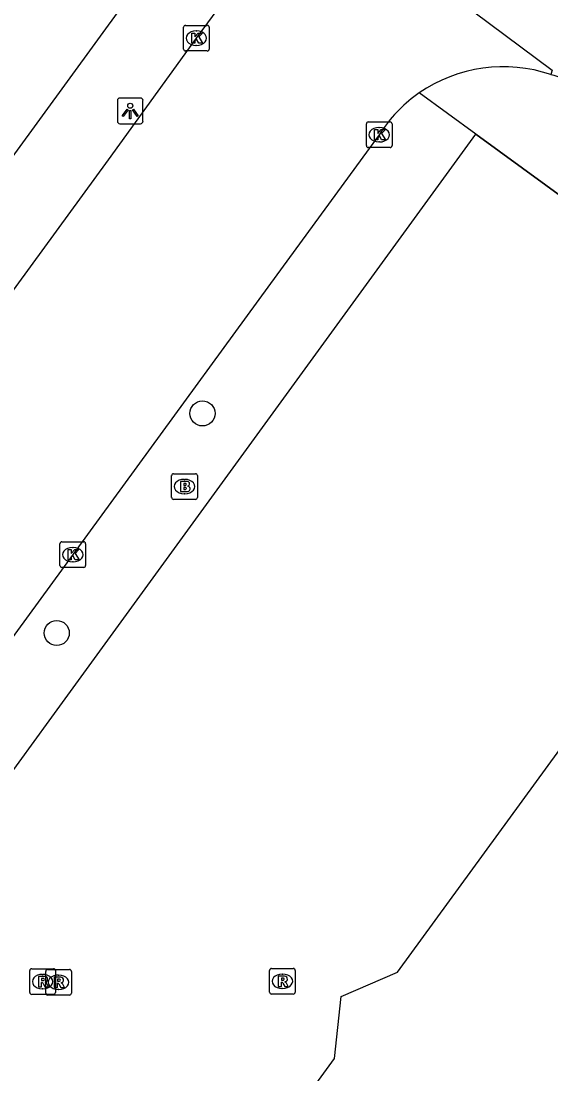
# Model space of a CAD drawing. Extents: x 159040 to 160094, y 381214 to 382518.
# Drawn here: x 159845.22 to 159865.88, y 382279.01 to 382320.06 of the extents above; entities that cross this region are included whole.
import ezdxf

# ---------------------------------------------------------------- set-up
doc = ezdxf.new("R2010")
doc.units = 0
for name, color, linetype in [('IMGEO_Boom', 7, 'Continuous'), ('IMGEO_Brandkraan', 7, 'Continuous'), ('IMGEO_Hek', 7, 'Continuous'), ('IMGEO_Kolk', 7, 'Continuous'), ('IMGEO_Lichtpunt', 7, 'Continuous'), ('IMGEO_Pand', 7, 'Continuous'), ('IMGEO_Rijbaan_lokaal_gesloten', 7, 'Continuous'), ('IMGEO_Rioolput', 7, 'Continuous'), ('IMGEO_Voetpad_open', 7, 'Continuous')]:
    doc.layers.add(name, color=color, linetype=linetype)

msp = doc.modelspace()

# ---------------------------------------------------------------- linework, layer by layer
at = {"layer": 'IMGEO_Boom'}
for centre in [(159852.296, 382304.766), (159846.614, 382296.205)]:
    msp.add_circle(centre, 0.489, dxfattribs=at)
at = {"layer": 'IMGEO_Brandkraan'}
for p, q in [((159851.095, 382301.49), (159851.095, 382302.342)), ((159851.17, 382302.416), (159852.022, 382302.416)), ((159851.583, 382302.196), (159851.608, 382302.196)), ((159852.096, 382302.342), (159852.096, 382301.49)), ((159852.022, 382301.416), (159851.17, 382301.416)), ((159851.606, 382301.636), (159851.581, 382301.636))]:
    msp.add_line(p, q, dxfattribs=at)
for points in [[(159851.095, 382301.49), (159851.095, 382302.342)], [(159851.17, 382302.416), (159852.022, 382302.416)], [(159852.096, 382302.342), (159852.096, 382301.49)], [(159851.443, 382302.116), (159851.443, 382301.716), (159851.656, 382301.716)], [(159851.674, 382302.116), (159851.443, 382302.116)], [(159851.622, 382302.035), (159851.568, 382302.035), (159851.568, 382301.959)], [(159851.568, 382301.959), (159851.621, 382301.959)], [(159851.63, 382301.883), (159851.568, 382301.883), (159851.568, 382301.802)], [(159851.568, 382301.802), (159851.63, 382301.802)], [(159852.022, 382301.416), (159851.17, 382301.416)]]:
    msp.add_lwpolyline(points, dxfattribs=at)
for centre, radius, start, end in [((159851.172, 382302.34), 0.0765, 91.552, 178.448), ((159851.172, 382302.34), 0.0765, 91.552, 178.448), ((159852.02, 382302.34), 0.0765, 1.552, 88.448), ((159852.02, 382302.34), 0.0765, 1.552, 88.448), ((159851.623, 382301.997), 0.0379, 267.8285, 90.9355), ((159851.631, 382301.842), 0.0404, 269.8759, 90.5077), ((159851.678, 382301.971), 0.145, 59.4692, 91.5367), ((159851.703, 382302.018), 0.0922, 285.5137, 58.1501), ((159851.708, 382301.826), 0.105, 301.3115, 78.989), ((159851.172, 382301.492), 0.0765, 181.552, 268.448), ((159851.172, 382301.492), 0.0765, 181.552, 268.448), ((159851.662, 382301.967), 0.251, 268.6676, 293.5347), ((159852.02, 382301.492), 0.0765, 271.552, 358.448), ((159852.02, 382301.492), 0.0765, 271.552, 358.448)]:
    msp.add_arc(centre, radius, start, end, dxfattribs=at)
for centre, major_axis, ratio, start_param, end_param in [((159851.582, 382301.916), (-0.387, 0.002), 0.722429, 4.712389, 7.853982), ((159851.607, 382301.916), (-0.39, 0.002), 0.717154, 1.570796, 4.712389)]:
    msp.add_ellipse(centre, major_axis=major_axis, ratio=ratio, start_param=start_param, end_param=end_param, dxfattribs=at)
at = {"layer": 'IMGEO_Hek'}
for points in [[(159846.318, 382292.787), (159862.948, 382315.648)], [(159862.948, 382315.648), (159929.854, 382266.916)], [(159843.971, 382289.56), (159846.318, 382292.787)]]:
    msp.add_lwpolyline(points, dxfattribs=at)
at = {"layer": 'IMGEO_Kolk'}
for p, q in [((159851.557, 382318.971), (159851.557, 382319.823)), ((159851.632, 382319.897), (159852.484, 382319.897)), ((159852.558, 382319.823), (159852.558, 382318.971)), ((159852.045, 382319.677), (159852.07, 382319.677)), ((159852.068, 382319.117), (159852.043, 382319.117)), ((159852.484, 382318.897), (159851.632, 382318.897)), ((159858.763, 382316.132), (159859.615, 382316.132)), ((159858.688, 382315.206), (159858.688, 382316.058)), ((159859.176, 382315.912), (159859.201, 382315.912)), ((159859.689, 382316.058), (159859.689, 382315.206)), ((159859.199, 382315.352), (159859.174, 382315.352)), ((159859.615, 382315.132), (159858.763, 382315.132)), ((159846.814, 382299.76), (159847.666, 382299.76)), ((159846.739, 382298.834), (159846.739, 382299.686)), ((159847.227, 382299.54), (159847.252, 382299.54)), ((159847.74, 382299.686), (159847.74, 382298.834)), ((159847.25, 382298.98), (159847.225, 382298.98)), ((159847.666, 382298.76), (159846.814, 382298.76))]:
    msp.add_line(p, q, dxfattribs=at)
for points in [[(159851.557, 382318.971), (159851.557, 382319.823)], [(159851.632, 382319.897), (159852.484, 382319.897)], [(159852.558, 382319.823), (159852.558, 382318.971)], [(159851.878, 382319.597), (159852.001, 382319.597), (159852.001, 382319.446), (159852.131, 382319.597), (159852.295, 382319.597), (159852.149, 382319.446), (159852.302, 382319.197), (159852.15, 382319.197), (159852.065, 382319.361), (159852.001, 382319.294), (159852.001, 382319.197), (159851.878, 382319.197), (159851.878, 382319.597)], [(159852.484, 382318.897), (159851.632, 382318.897)], [(159858.763, 382316.132), (159859.615, 382316.132)], [(159858.688, 382315.206), (159858.688, 382316.058)], [(159859.009, 382315.832), (159859.132, 382315.832), (159859.132, 382315.681), (159859.262, 382315.832), (159859.426, 382315.832), (159859.28, 382315.681), (159859.433, 382315.432), (159859.281, 382315.432), (159859.196, 382315.596), (159859.132, 382315.529), (159859.132, 382315.432), (159859.009, 382315.432), (159859.009, 382315.832)], [(159859.689, 382316.058), (159859.689, 382315.206)], [(159859.615, 382315.132), (159858.763, 382315.132)], [(159846.814, 382299.76), (159847.666, 382299.76)], [(159846.739, 382298.834), (159846.739, 382299.686)], [(159847.06, 382299.46), (159847.183, 382299.46), (159847.183, 382299.309), (159847.313, 382299.46), (159847.477, 382299.46), (159847.331, 382299.309), (159847.484, 382299.06), (159847.332, 382299.06), (159847.247, 382299.224), (159847.183, 382299.157), (159847.183, 382299.06), (159847.06, 382299.06), (159847.06, 382299.46)], [(159847.74, 382299.686), (159847.74, 382298.834)], [(159847.666, 382298.76), (159846.814, 382298.76)]]:
    msp.add_lwpolyline(points, dxfattribs=at)
for centre, start, end in [((159851.634, 382319.821), 91.552, 178.448), ((159851.634, 382319.821), 91.552, 178.448), ((159852.482, 382319.821), 1.552, 88.448), ((159852.482, 382319.821), 1.552, 88.448), ((159851.634, 382318.973), 181.552, 268.448), ((159851.634, 382318.973), 181.552, 268.448), ((159852.482, 382318.973), 271.552, 358.448), ((159852.482, 382318.973), 271.552, 358.448), ((159858.765, 382316.056), 91.552, 178.448), ((159858.765, 382316.056), 91.552, 178.448), ((159859.613, 382316.056), 1.552, 88.448), ((159859.613, 382316.056), 1.552, 88.448), ((159858.765, 382315.208), 181.552, 268.448), ((159858.765, 382315.208), 181.552, 268.448), ((159859.613, 382315.208), 271.552, 358.448), ((159859.613, 382315.208), 271.552, 358.448), ((159846.816, 382299.684), 91.552, 178.448), ((159846.816, 382299.684), 91.552, 178.448), ((159847.664, 382299.684), 1.552, 88.448), ((159847.664, 382299.684), 1.552, 88.448), ((159846.816, 382298.836), 181.552, 268.448), ((159846.816, 382298.836), 181.552, 268.448), ((159847.664, 382298.836), 271.552, 358.448), ((159847.664, 382298.836), 271.552, 358.448)]:
    msp.add_arc(centre, 0.0765, start, end, dxfattribs=at)
for centre, major_axis, ratio, start_param, end_param in [((159852.044, 382319.397), (-0.387, 0.002), 0.722429, 4.712389, 7.853982), ((159852.069, 382319.397), (-0.39, 0.002), 0.717154, 1.570796, 4.712389), ((159859.175, 382315.632), (-0.387, 0.002), 0.722429, 4.712389, 7.853982), ((159859.2, 382315.632), (-0.39, 0.002), 0.717154, 1.570796, 4.712389), ((159847.226, 382299.26), (-0.387, 0.002), 0.722429, 4.712389, 7.853982), ((159847.251, 382299.26), (-0.39, 0.002), 0.717154, 1.570796, 4.712389)]:
    msp.add_ellipse(centre, major_axis=major_axis, ratio=ratio, start_param=start_param, end_param=end_param, dxfattribs=at)
at = {"layer": 'IMGEO_Lichtpunt'}
for p, q in [((159848.981, 382316.964), (159848.981, 382316.157)), ((159848.981, 382316.964), (159848.981, 382316.157)), ((159849.883, 382317.059), (159849.075, 382317.059)), ((159849.883, 382317.059), (159849.075, 382317.059)), ((159849.977, 382316.157), (159849.977, 382316.964)), ((159849.977, 382316.157), (159849.977, 382316.964)), ((159849.075, 382316.063), (159849.883, 382316.063)), ((159849.075, 382316.063), (159849.883, 382316.063))]:
    msp.add_line(p, q, dxfattribs=at)
for points in [[(159849.355, 382316.628), (159849.394, 382316.6), (159849.206, 382316.338), (159849.168, 382316.365), (159849.355, 382316.628)], [(159849.457, 382316.58), (159849.504, 382316.58), (159849.504, 382316.258), (159849.457, 382316.258), (159849.457, 382316.58)], [(159849.567, 382316.6), (159849.605, 382316.627), (159849.792, 382316.365), (159849.753, 382316.337), (159849.567, 382316.6)]]:
    msp.add_lwpolyline(points, dxfattribs=at)
msp.add_circle((159849.48, 382316.762), 0.0994, dxfattribs=at)
for centre, start, end in [((159849.075, 382316.964), 90, 180), ((159849.075, 382316.964), 90, 180), ((159849.883, 382316.964), 0, 90), ((159849.883, 382316.964), 0, 90), ((159849.075, 382316.157), 180, 270), ((159849.075, 382316.157), 180, 270), ((159849.883, 382316.157), 270, 0), ((159849.883, 382316.157), 270, 360)]:
    msp.add_arc(centre, 0.0946, start, end, dxfattribs=at)
at = {"layer": 'IMGEO_Pand'}
msp.add_lwpolyline([(159847.489, 382231.418), (159824.251, 382248.347), (159834.092, 382261.89), (159831.074, 382264.097), (159839.967, 382276.314), (159849.826, 382269.137), (159857.448, 382279.611), (159857.704, 382282.03), (159859.901, 382282.988), (159869.625, 382296.32), (159894.849, 382277.968), (159899.284, 382274.741), (159901.665, 382274.497), (159902.64, 382272.295), (159906.987, 382269.124), (159928.753, 382253.251), (159931.134, 382253.007), (159932.105, 382250.815), (159951.642, 382236.581)], dxfattribs=at)
at = {"layer": 'IMGEO_Rijbaan_lokaal_gesloten'}
for points in [[(159857.331, 382324.565), (159865.928, 382318.154), (159865.883, 382317.974)], [(159823.176, 382279.742), (159848.63, 382314.655), (159852.06, 382319.396), (159853.124, 382320.843), (159853.785, 382321.763)], [(159859.302, 382315.815), (159859.188, 382315.634), (159854.945, 382309.828), (159844.526, 382295.541), (159841.112, 382290.859), (159823.652, 382266.831), (159820.705, 382262.776), (159813.432, 382252.767)]]:
    msp.add_lwpolyline(points, dxfattribs=at)
for centre, radius, start, end in [((159864.019, 382312.543), 5.742, 71.0608, 124.7274), ((159864.436, 382312.709), 5.46, 53.1958, 74.633), ((159864.033, 382312.533), 5.758, 124.7881, 145.2515)]:
    msp.add_arc(centre, radius, start, end, dxfattribs=at)
at = {"layer": 'IMGEO_Rioolput'}
for p, q in [((159845.563, 382282.19), (159845.563, 382283.042)), ((159845.638, 382283.116), (159846.49, 382283.116)), ((159846.051, 382282.896), (159846.076, 382282.896)), ((159846.183, 382282.162), (159846.183, 382283.014)), ((159846.258, 382283.088), (159847.11, 382283.088)), ((159846.564, 382283.042), (159846.564, 382282.19)), ((159847.184, 382283.014), (159847.184, 382282.162)), ((159854.911, 382282.2), (159854.911, 382283.052)), ((159854.986, 382283.126), (159855.838, 382283.126)), ((159855.399, 382282.906), (159855.424, 382282.906)), ((159855.912, 382283.052), (159855.912, 382282.2)), ((159846.671, 382282.868), (159846.696, 382282.868)), ((159846.49, 382282.116), (159845.638, 382282.116)), ((159846.074, 382282.336), (159846.049, 382282.336)), ((159847.11, 382282.088), (159846.258, 382282.088)), ((159846.694, 382282.308), (159846.669, 382282.308)), ((159855.838, 382282.126), (159854.986, 382282.126)), ((159855.422, 382282.346), (159855.397, 382282.346))]:
    msp.add_line(p, q, dxfattribs=at)
for points in [[(159845.563, 382282.19), (159845.563, 382283.042)], [(159845.638, 382283.116), (159846.49, 382283.116)], [(159846.183, 382282.162), (159846.183, 382283.014)], [(159846.258, 382283.088), (159847.11, 382283.088)], [(159846.564, 382283.042), (159846.564, 382282.19)], [(159847.184, 382283.014), (159847.184, 382282.162)], [(159854.911, 382282.2), (159854.911, 382283.052)], [(159854.986, 382283.126), (159855.838, 382283.126)], [(159855.912, 382283.052), (159855.912, 382282.2)], [(159846.152, 382282.814), (159845.9, 382282.816), (159845.9, 382282.416)], [(159845.9, 382282.416), (159846.024, 382282.416), (159846.024, 382282.578), (159846.035, 382282.578)], [(159846.078, 382282.735), (159846.024, 382282.735), (159846.024, 382282.654)], [(159846.024, 382282.654), (159846.076, 382282.654)], [(159846.082, 382282.549), (159846.153, 382282.416), (159846.293, 382282.416), (159846.228, 382282.542)], [(159846.772, 382282.786), (159846.52, 382282.788), (159846.52, 382282.388)], [(159846.52, 382282.388), (159846.644, 382282.388), (159846.644, 382282.55), (159846.655, 382282.55)], [(159846.698, 382282.707), (159846.644, 382282.707), (159846.644, 382282.626)], [(159846.644, 382282.626), (159846.696, 382282.626)], [(159846.702, 382282.521), (159846.773, 382282.388), (159846.913, 382282.388), (159846.848, 382282.514)], [(159855.5, 382282.824), (159855.248, 382282.826), (159855.248, 382282.426)], [(159855.248, 382282.426), (159855.372, 382282.426), (159855.372, 382282.588), (159855.383, 382282.588)], [(159855.426, 382282.745), (159855.372, 382282.745), (159855.372, 382282.664)], [(159855.372, 382282.664), (159855.424, 382282.664)], [(159855.43, 382282.559), (159855.501, 382282.426), (159855.641, 382282.426), (159855.576, 382282.552)], [(159846.49, 382282.116), (159845.638, 382282.116)], [(159847.11, 382282.088), (159846.258, 382282.088)], [(159855.838, 382282.126), (159854.986, 382282.126)]]:
    msp.add_lwpolyline(points, dxfattribs=at)
for centre, radius, start, end in [((159845.64, 382283.04), 0.0765, 91.552, 178.448), ((159845.64, 382283.04), 0.0765, 91.552, 178.448), ((159846.26, 382283.012), 0.0765, 91.552, 178.448), ((159846.26, 382283.012), 0.0765, 91.552, 178.448), ((159846.488, 382283.04), 0.0765, 1.552, 88.448), ((159846.488, 382283.04), 0.0765, 1.552, 88.448), ((159847.108, 382283.012), 0.0765, 1.552, 88.448), ((159847.108, 382283.012), 0.0765, 1.552, 88.448), ((159854.988, 382283.05), 0.0765, 91.552, 178.448), ((159854.988, 382283.05), 0.0765, 91.552, 178.448), ((159855.836, 382283.05), 0.0765, 1.552, 88.448), ((159855.836, 382283.05), 0.0765, 1.552, 88.448), ((159846.034, 382282.525), 0.0533, 26.0293, 88.6989), ((159846.06, 382282.843), 0.19, 274.7715, 282.9687), ((159846.084, 382282.639), 0.0964, 77.0061, 93.1865), ((159846.098, 382282.696), 0.0378, 276.6634, 79.6772), ((159846.151, 382282.704), 0.109, 350.3612, 89.416), ((159846.149, 382282.704), 0.112, 277.5842, 350.9817), ((159846.133, 382282.489), 0.108, 29.5134, 73.7905), ((159846.654, 382282.497), 0.0533, 26.0293, 88.6989), ((159846.68, 382282.815), 0.19, 274.7715, 282.9687), ((159846.704, 382282.611), 0.0964, 77.0061, 93.1865), ((159846.718, 382282.668), 0.0378, 276.6634, 79.6772), ((159846.771, 382282.676), 0.109, 350.3612, 89.416), ((159846.769, 382282.676), 0.112, 277.5842, 350.9817), ((159846.753, 382282.461), 0.108, 29.5134, 73.7905), ((159855.382, 382282.535), 0.0533, 26.0293, 88.6989), ((159855.408, 382282.853), 0.19, 274.7715, 282.9687), ((159855.432, 382282.649), 0.0964, 77.0061, 93.1865), ((159855.446, 382282.706), 0.0378, 276.6634, 79.6772), ((159855.499, 382282.714), 0.109, 350.3612, 89.416), ((159855.497, 382282.714), 0.112, 277.5842, 350.9817), ((159855.481, 382282.499), 0.108, 29.5134, 73.7905), ((159845.64, 382282.192), 0.0765, 181.552, 268.448), ((159845.64, 382282.192), 0.0765, 181.552, 268.448), ((159846.26, 382282.164), 0.0765, 181.552, 268.448), ((159846.26, 382282.164), 0.0765, 181.552, 268.448), ((159846.488, 382282.192), 0.0765, 271.552, 358.448), ((159846.488, 382282.192), 0.0765, 271.552, 358.448), ((159847.108, 382282.164), 0.0765, 271.552, 358.448), ((159847.108, 382282.164), 0.0765, 271.552, 358.448), ((159854.988, 382282.202), 0.0765, 181.552, 268.448), ((159854.988, 382282.202), 0.0765, 181.552, 268.448), ((159855.836, 382282.202), 0.0765, 271.552, 358.448), ((159855.836, 382282.202), 0.0765, 271.552, 358.448)]:
    msp.add_arc(centre, radius, start, end, dxfattribs=at)
for centre, major_axis, ratio, start_param, end_param in [((159846.05, 382282.616), (-0.387, 0.002), 0.722429, 4.712389, 7.853982), ((159846.075, 382282.616), (-0.39, 0.002), 0.717154, 1.570796, 4.712389), ((159855.398, 382282.626), (-0.387, 0.002), 0.722429, 4.712389, 7.853982), ((159855.423, 382282.626), (-0.39, 0.002), 0.717154, 1.570796, 4.712389), ((159846.67, 382282.588), (-0.387, 0.002), 0.722429, 4.712389, 7.853982), ((159846.695, 382282.588), (-0.39, 0.002), 0.717154, 1.570796, 4.712389)]:
    msp.add_ellipse(centre, major_axis=major_axis, ratio=ratio, start_param=start_param, end_param=end_param, dxfattribs=at)
at = {"layer": 'IMGEO_Voetpad_open'}
for points in [[(159844.882, 382314.749), (159850.377, 382322.305)], [(159862.948, 382315.648), (159860.748, 382317.262)], [(159815.195, 382250), (159823.166, 382260.958), (159826.149, 382265.058), (159843.971, 382289.56), (159846.318, 382292.787), (159862.948, 382315.648)], [(159929.854, 382266.916), (159862.948, 382315.648)]]:
    msp.add_lwpolyline(points, dxfattribs=at)

doc.saveas('drawing.dxf')
